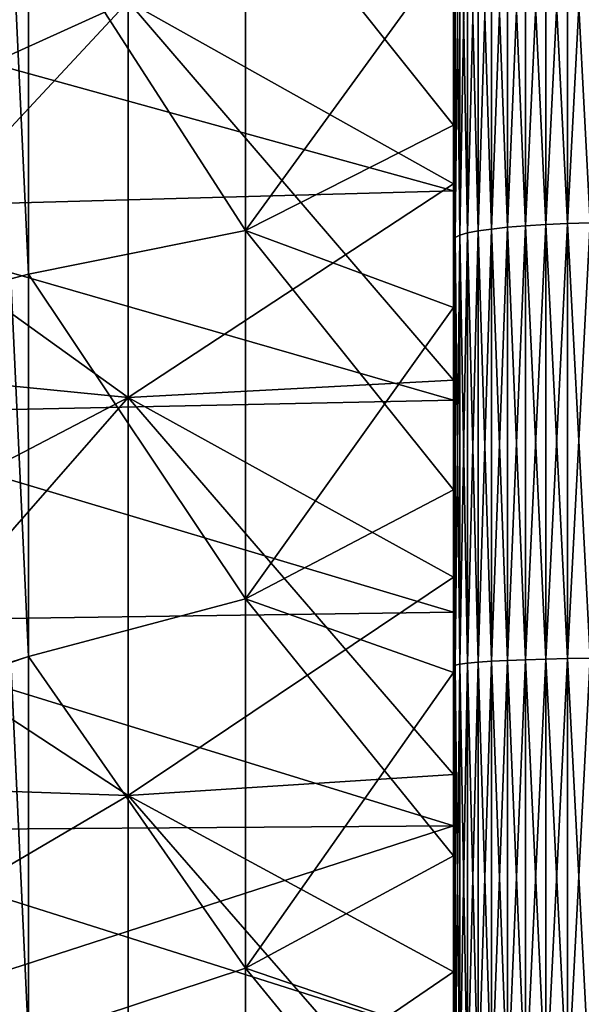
# Model space of a CAD drawing. Header units: metres. Extents: x -2 to 85, y -75 to 96.
# Tile 351 of 444: x 68.97 to 70.5, y 28.1 to 30.77. Entities that reach past the tile are written whole.
import ezdxf

# ---------------------------------------------------------------- set-up
doc = ezdxf.new("R2010")
doc.units = ezdxf.units.M
doc.layers.add('solid_20204500', color=7, linetype='CONTINUOUS')

msp = doc.modelspace()

# ---------------------------------------------------------------- linework, layer by layer
at = {"layer": 'solid_20204500'}
for points in [[(70.296677, 31.377712, 23.108231), (70.253479, 31.370596, 23.059551), (70.253479, 30.203011, 23.200228)], [(70.296677, 30.207663, 23.249205), (70.296677, 31.377712, 23.108231), (70.253479, 30.203011, 23.200228)], [(70.296677, 31.377712, -23.108231), (70.296677, 30.207663, -23.249205), (70.253479, 31.370596, -23.059551)], [(70.345932, 31.383949, 23.150908), (70.296677, 31.377712, 23.108231), (70.296677, 30.207663, 23.249205)], [(70.345932, 30.211739, 23.292141), (70.345932, 31.383949, 23.150908), (70.296677, 30.207663, 23.249205)], [(70.345932, 31.383949, -23.150908), (70.345932, 30.211739, -23.292141), (70.296677, 31.377712, -23.108231)], [(70.345932, 30.211739, -23.292141), (70.296677, 30.207663, -23.249205), (70.296677, 31.377712, -23.108231)], [(70.400398, 31.389204, 23.186852), (70.345932, 31.383949, 23.150908), (70.345932, 30.211739, 23.292141)], [(70.400398, 30.215174, 23.328304), (70.400398, 31.389204, 23.186852), (70.345932, 30.211739, 23.292141)], [(70.400398, 31.389204, -23.186852), (70.400398, 30.215174, -23.328304), (70.345932, 31.383949, -23.150908)], [(70.400398, 30.215174, -23.328304), (70.345932, 30.211739, -23.292141), (70.345932, 31.383949, -23.150908)], [(70.459145, 31.393383, 23.215446), (70.400398, 31.389204, 23.186852), (70.400398, 30.215174, 23.328304)], [(70.459145, 30.217905, 23.357075), (70.459145, 31.393383, 23.215446), (70.400398, 30.215174, 23.328304)], [(70.459145, 31.393383, -23.215446), (70.459145, 30.217905, -23.357075), (70.400398, 31.389204, -23.186852)], [(70.459145, 30.217905, -23.357075), (70.400398, 30.215174, -23.328304), (70.400398, 31.389204, -23.186852)], [(70.521156, 31.396416, 23.2362), (70.459145, 31.393383, 23.215446), (70.459145, 30.217905, 23.357075)], [(70.521156, 30.219887, 23.377954), (70.521156, 31.396416, 23.2362), (70.459145, 30.217905, 23.357075)], [(70.521156, 31.396416, -23.2362), (70.521156, 30.219887, -23.377954), (70.459145, 31.393383, -23.215446)], [(70.521156, 30.219887, -23.377954), (70.459145, 30.217905, -23.357075), (70.459145, 31.393383, -23.215446)], [(70.18811, 31.354235, 22.947615), (70.167053, 31.345268, 22.886278), (70.167053, 30.186457, 23.025896)], [(70.18811, 30.192318, 23.087608), (70.18811, 31.354235, 22.947615), (70.167053, 30.186457, 23.025896)], [(70.18811, 31.354235, -22.947615), (70.18811, 30.192318, -23.087608), (70.167053, 31.345268, -22.886278)], [(70.217087, 31.362726, 23.005705), (70.18811, 31.354235, 22.947615), (70.18811, 30.192318, 23.087608)], [(70.217087, 30.197866, 23.146053), (70.217087, 31.362726, 23.005705), (70.18811, 30.192318, 23.087608)], [(70.217087, 31.362726, -23.005705), (70.217087, 30.197866, -23.146053), (70.18811, 31.354235, -22.947615)], [(70.217087, 30.197866, -23.146053), (70.18811, 30.192318, -23.087608), (70.18811, 31.354235, -22.947615)], [(70.253479, 31.370596, 23.059551), (70.217087, 31.362726, 23.005705), (70.217087, 30.197866, 23.146053)], [(70.253479, 30.203011, 23.200228), (70.253479, 31.370596, 23.059551), (70.217087, 30.197866, 23.146053)], [(70.253479, 31.370596, -23.059551), (70.253479, 30.203011, -23.200228), (70.217087, 31.362726, -23.005705)], [(70.253479, 30.203011, -23.200228), (70.217087, 30.197866, -23.146053), (70.217087, 31.362726, -23.005705)], [(70.296677, 30.207663, -23.249205), (70.253479, 30.203011, -23.200228), (70.253479, 31.370596, -23.059551)], [(70.154274, 31.335981, 22.822742), (70.150002, 30.849293, 22.822821), (70.150002, 30.262087, 22.888472)], [(70.154274, 30.180387, 22.961975), (70.154274, 31.335981, 22.822742), (70.150002, 30.262087, 22.888472)], [(70.154274, 31.335981, -22.822742), (70.154274, 30.180387, -22.961975), (70.150002, 30.849293, -22.822821)], [(70.167053, 31.345268, 22.886278), (70.154274, 31.335981, 22.822742), (70.154274, 30.180387, 22.961975)], [(70.167053, 30.186457, 23.025896), (70.167053, 31.345268, 22.886278), (70.154274, 30.180387, 22.961975)], [(70.167053, 31.345268, -22.886278), (70.167053, 30.186457, -23.025896), (70.154274, 31.335981, -22.822742)], [(70.167053, 30.186457, -23.025896), (70.154274, 30.180387, -22.961975), (70.154274, 31.335981, -22.822742)], [(70.18811, 30.192318, -23.087608), (70.167053, 30.186457, -23.025896), (70.167053, 31.345268, -22.886278)], [(68.997269, 31.112839, -19.310263), (69.585594, 30.198683, -18.845562), (69.585594, 31.192007, -18.702955)], [(68.997269, 31.112839, 19.310263), (69.585594, 31.192003, 18.702955), (69.585594, 30.198679, 18.845562)], [(70.150002, 30.976601, -18.133133), (69.585594, 31.192007, -18.702955), (69.585594, 30.198683, -18.845562)], [(70.150002, 30.484476, 18.207071), (69.585594, 30.198679, 18.845562), (69.585594, 31.192003, 18.702955)], [(70.150002, 30.976601, 18.133133), (70.150002, 30.484476, 18.207071), (69.585594, 31.192003, 18.702955)], [(68.948715, 31.102715, -19.353693), (68.997269, 30.080755, -19.448561), (68.997269, 31.112839, -19.310263)], [(68.948715, 31.102726, 19.353691), (68.997269, 31.112839, 19.310263), (68.997269, 30.080755, 19.448561)], [(68.997269, 31.112839, -19.310263), (68.997269, 30.080755, -19.448561), (69.585594, 30.198683, -18.845562)], [(68.997269, 30.080755, 19.448561), (68.997269, 31.112839, 19.310263), (69.585594, 30.198679, 18.845562)], [(68.948715, 31.102726, 19.353691), (68.997269, 30.080755, 19.448561), (68.948715, 30.067711, 19.491455)], [(68.948715, 30.067699, -19.491457), (68.997269, 30.080755, -19.448561), (68.948715, 31.102715, -19.353693)], [(70.150002, 30.484476, -18.207071), (70.150002, 30.976601, -18.133133), (69.585594, 30.198683, -18.845562)], [(70.150002, 30.865173, 8.570284), (70.150002, 30.484476, 18.207071), (70.150002, 30.976601, 18.133133)], [(70.150002, 30.865173, -8.570284), (70.150002, 30.976601, -18.133133), (70.150002, 30.484476, -18.207071)], [(69.267471, 30.820927, -20.898352), (68.349998, 30.404964, -21.754341), (68.349998, 30.97126, -21.684263)], [(69.267471, 30.820866, 20.898359), (68.349998, 30.97126, 21.684263), (68.349998, 30.404964, 21.754341)], [(70.150002, 30.306797, -8.737138), (68.349998, 30.803667, -8.557537), (70.150002, 30.865173, -8.570284)], [(70.150002, 30.865173, 8.570284), (68.349998, 30.803667, 8.557537), (70.150002, 30.306797, 8.737138)], [(69.267471, 30.820927, -20.898352), (70.150002, 30.85693, -20.047892), (70.150002, 30.325352, -20.116495)], [(69.267471, 30.820866, 20.898359), (70.150002, 30.325352, 20.116495), (70.150002, 30.85693, 20.047892)], [(70.150002, 30.865173, 8.570284), (70.150002, 30.306797, 8.737138), (70.150002, 30.484476, 18.207071)], [(70.150002, 30.306797, -8.737138), (70.150002, 30.865173, -8.570284), (70.150002, 30.484476, -18.207071)], [(70.150002, 30.849293, -22.822821), (70.150002, 30.325352, -20.116495), (70.150002, 30.85693, -20.047892)], [(70.150002, 30.849293, 22.822821), (70.150002, 30.85693, 20.047892), (70.150002, 30.325352, 20.116495)], [(70.150002, 30.849293, -22.822821), (70.150002, 30.262087, -22.888472), (70.150002, 30.325352, -20.116495)], [(70.150002, 30.262087, 22.888472), (70.150002, 30.849293, 22.822821), (70.150002, 30.325352, 20.116495)], [(70.154274, 30.180387, -22.961975), (70.150002, 30.262087, -22.888472), (70.150002, 30.849293, -22.822821)], [(69.267471, 29.745432, -21.015522), (68.349998, 30.404964, -21.754341), (69.267471, 30.820927, -20.898352)], [(69.267471, 30.820866, 20.898359), (68.349998, 30.404964, 21.754341), (68.349998, 29.836536, 21.809677)], [(69.267471, 30.820866, 20.898359), (68.349998, 29.836536, 21.809677), (69.267471, 29.745369, 21.015528)], [(69.267471, 30.820927, -20.898352), (70.150002, 30.325352, -20.116495), (70.150002, 29.792418, -20.170958)], [(69.267471, 29.745432, -21.015522), (69.267471, 30.820927, -20.898352), (70.150002, 29.792418, -20.170958)], [(69.267471, 30.820866, 20.898359), (69.267471, 29.745369, 21.015528), (70.150002, 30.325352, 20.116495)], [(70.150002, 30.306797, -8.737138), (68.349998, 30.256659, -8.717776), (68.349998, 30.803667, -8.557537)], [(70.150002, 30.306797, 8.737138), (68.349998, 30.803667, 8.557537), (68.349998, 30.256659, 8.717776)], [(70.150002, 29.990408, -18.267694), (70.150002, 30.484476, -18.207071), (69.585594, 30.198683, -18.845562)], [(70.150002, 30.484476, 18.207071), (70.150002, 29.990408, 18.267694), (69.585594, 30.198679, 18.845562)], [(70.150002, 30.306797, 8.737138), (70.150002, 29.990408, 18.267694), (70.150002, 30.484476, 18.207071)], [(70.150002, 30.306797, -8.737138), (70.150002, 30.484476, -18.207071), (70.150002, 29.990408, -18.267694)], [(69.267471, 29.745432, -21.015522), (68.349998, 29.836536, -21.809677), (68.349998, 30.404964, -21.754341)], [(69.267471, 29.745369, 21.015528), (70.150002, 29.792418, 20.170958), (70.150002, 30.325352, 20.116495)], [(70.150002, 30.262087, -22.888472), (70.150002, 29.792418, -20.170958), (70.150002, 30.325352, -20.116495)], [(70.150002, 30.262087, 22.888472), (70.150002, 30.325352, 20.116495), (70.150002, 29.792418, 20.170958)], [(70.150002, 29.738182, -8.867792), (68.349998, 30.256659, -8.717776), (70.150002, 30.306797, -8.737138)], [(70.150002, 30.306797, 8.737138), (68.349998, 30.256659, 8.717776), (70.150002, 29.738182, 8.867792)], [(70.150002, 30.306797, 8.737138), (70.150002, 29.738182, 8.867792), (70.150002, 29.990408, 18.267694)], [(70.150002, 29.738182, -8.867792), (70.150002, 30.306797, -8.737138), (70.150002, 29.990408, -18.267694)], [(70.150002, 29.738182, -8.867792), (68.349998, 29.700312, -8.843142), (68.349998, 30.256659, -8.717776)], [(70.150002, 29.738182, 8.867792), (68.349998, 30.256659, 8.717776), (68.349998, 29.700312, 8.843142)], [(70.150002, 30.262087, -22.888472), (70.150002, 29.673502, -22.939034), (70.150002, 29.792418, -20.170958)], [(70.150002, 29.673502, 22.939034), (70.150002, 30.262087, 22.888472), (70.150002, 29.792418, 20.170958)], [(70.154274, 30.180387, 22.961975), (70.150002, 30.262087, 22.888472), (70.150002, 29.673502, 22.939034)], [(70.154274, 30.180387, -22.961975), (70.150002, 29.673502, -22.939034), (70.150002, 30.262087, -22.888472)], [(70.253479, 30.203011, 23.200228), (70.217087, 30.197866, 23.146053), (70.217087, 29.027412, 23.227459)], [(70.253479, 29.029818, 23.281824), (70.253479, 30.203011, 23.200228), (70.217087, 29.027412, 23.227459)], [(70.253479, 30.203011, -23.200228), (70.253479, 29.029818, -23.281824), (70.217087, 30.197866, -23.146053)], [(70.296677, 30.207663, 23.249205), (70.253479, 30.203011, 23.200228), (70.253479, 29.029818, 23.281824)], [(70.296677, 29.03199, 23.330973), (70.296677, 30.207663, 23.249205), (70.253479, 29.029818, 23.281824)], [(70.296677, 30.207663, -23.249205), (70.296677, 29.03199, -23.330973), (70.253479, 30.203011, -23.200228)], [(70.296677, 29.03199, -23.330973), (70.253479, 29.029818, -23.281824), (70.253479, 30.203011, -23.200228)], [(70.345932, 30.211739, 23.292141), (70.296677, 30.207663, 23.249205), (70.296677, 29.03199, 23.330973)], [(70.345932, 29.033897, 23.374062), (70.345932, 30.211739, 23.292141), (70.296677, 29.03199, 23.330973)], [(70.345932, 30.211739, -23.292141), (70.345932, 29.033897, -23.374062), (70.296677, 30.207663, -23.249205)], [(70.345932, 29.033897, -23.374062), (70.296677, 29.03199, -23.330973), (70.296677, 30.207663, -23.249205)], [(70.400398, 30.215174, 23.328304), (70.345932, 30.211739, 23.292141), (70.345932, 29.033897, 23.374062)], [(70.400398, 29.035501, 23.410351), (70.400398, 30.215174, 23.328304), (70.345932, 29.033897, 23.374062)], [(70.400398, 30.215174, -23.328304), (70.400398, 29.035501, -23.410351), (70.345932, 30.211739, -23.292141)], [(70.400398, 29.035501, -23.410351), (70.345932, 29.033897, -23.374062), (70.345932, 30.211739, -23.292141)], [(70.459145, 30.217905, 23.357075), (70.400398, 30.215174, 23.328304), (70.400398, 29.035501, 23.410351)], [(70.459145, 29.036779, 23.43922), (70.459145, 30.217905, 23.357075), (70.400398, 29.035501, 23.410351)], [(70.459145, 30.217905, -23.357075), (70.459145, 29.036779, -23.43922), (70.400398, 30.215174, -23.328304)], [(70.459145, 29.036779, -23.43922), (70.400398, 29.035501, -23.410351), (70.400398, 30.215174, -23.328304)], [(70.521156, 30.219887, 23.377954), (70.459145, 30.217905, 23.357075), (70.459145, 29.036779, 23.43922)], [(70.521156, 29.037706, 23.460176), (70.521156, 30.219887, 23.377954), (70.459145, 29.036779, 23.43922)], [(70.521156, 30.219887, -23.377954), (70.521156, 29.037706, -23.460176), (70.459145, 30.217905, -23.357075)], [(70.521156, 29.037706, -23.460176), (70.459145, 29.036779, -23.43922), (70.459145, 30.217905, -23.357075)], [(68.997269, 30.080755, -19.448561), (69.585594, 29.199209, -18.935452), (69.585594, 30.198683, -18.845562)], [(68.997269, 30.080755, 19.448561), (69.585594, 30.198679, 18.845562), (69.585594, 29.199205, 18.935452)], [(70.150002, 29.990408, -18.267694), (69.585594, 30.198683, -18.845562), (69.585594, 29.199209, -18.935452)], [(70.150002, 29.49535, 18.314871), (69.585594, 29.199205, 18.935452), (69.585594, 30.198679, 18.845562)], [(70.150002, 29.990408, 18.267694), (70.150002, 29.49535, 18.314871), (69.585594, 30.198679, 18.845562)], [(70.154274, 30.180387, 22.961975), (70.150002, 29.673502, 22.939034), (70.150002, 29.084194, 22.974422)], [(70.154274, 29.019241, 23.042732), (70.154274, 30.180387, 22.961975), (70.150002, 29.084194, 22.974422)], [(70.154274, 30.180387, -22.961975), (70.154274, 29.019241, -23.042732), (70.150002, 29.673502, -22.939034)], [(70.167053, 30.186457, 23.025896), (70.154274, 30.180387, 22.961975), (70.154274, 29.019241, 23.042732)], [(70.167053, 29.022078, 23.106878), (70.167053, 30.186457, 23.025896), (70.154274, 29.019241, 23.042732)], [(70.167053, 30.186457, -23.025896), (70.167053, 29.022078, -23.106878), (70.154274, 30.180387, -22.961975)], [(70.167053, 29.022078, -23.106878), (70.154274, 29.019241, -23.042732), (70.154274, 30.180387, -22.961975)], [(70.18811, 30.192318, 23.087608), (70.167053, 30.186457, 23.025896), (70.167053, 29.022078, 23.106878)], [(70.18811, 29.024818, 23.168808), (70.18811, 30.192318, 23.087608), (70.167053, 29.022078, 23.106878)], [(70.18811, 30.192318, -23.087608), (70.18811, 29.024818, -23.168808), (70.167053, 30.186457, -23.025896)], [(70.18811, 29.024818, -23.168808), (70.167053, 29.022078, -23.106878), (70.167053, 30.186457, -23.025896)], [(70.217087, 30.197866, 23.146053), (70.18811, 30.192318, 23.087608), (70.18811, 29.024818, 23.168808)], [(70.217087, 29.027412, 23.227459), (70.217087, 30.197866, 23.146053), (70.18811, 29.024818, 23.168808)], [(70.217087, 30.197866, -23.146053), (70.217087, 29.027412, -23.227459), (70.18811, 30.192318, -23.087608)], [(70.217087, 29.027412, -23.227459), (70.18811, 29.024818, -23.168808), (70.18811, 30.192318, -23.087608)], [(70.253479, 29.029818, -23.281824), (70.217087, 29.027412, -23.227459), (70.217087, 30.197866, -23.146053)], [(68.948715, 30.067699, -19.491457), (68.997269, 29.042772, -19.531734), (68.997269, 30.080755, -19.448561)], [(68.948715, 30.067711, 19.491455), (68.997269, 30.080755, 19.448561), (68.997269, 29.042772, 19.531734)], [(68.948715, 30.067711, 19.491455), (68.997269, 29.042772, 19.531734), (68.948715, 29.026829, 19.573908)], [(68.948715, 29.026817, -19.57391), (68.997269, 29.042772, -19.531734), (68.948715, 30.067699, -19.491457)], [(68.997269, 30.080755, -19.448561), (68.997269, 29.042772, -19.531734), (69.585594, 29.199209, -18.935452)], [(68.997269, 29.042772, 19.531734), (68.997269, 30.080755, 19.448561), (69.585594, 29.199205, 18.935452)], [(70.150002, 29.49535, -18.314871), (70.150002, 29.990408, -18.267694), (69.585594, 29.199209, -18.935452)], [(70.150002, 29.738182, 8.867792), (70.150002, 29.49535, 18.314871), (70.150002, 29.990408, 18.267694)], [(70.150002, 29.738182, -8.867792), (70.150002, 29.990408, -18.267694), (70.150002, 29.49535, -18.314871)], [(69.267471, 29.745432, -21.015522), (68.349998, 29.267073, -21.850176), (68.349998, 29.836536, -21.809677)], [(69.267471, 29.745369, 21.015528), (68.349998, 29.836536, 21.809677), (68.349998, 29.267073, 21.850176)], [(69.267471, 29.745432, -21.015522), (70.150002, 29.792418, -20.170958), (70.150002, 29.25775, -20.211336)], [(69.267471, 29.745369, 21.015528), (70.150002, 29.25775, 20.211336), (70.150002, 29.792418, 20.170958)], [(70.150002, 29.673502, -22.939034), (70.150002, 29.25775, -20.211336), (70.150002, 29.792418, -20.170958)], [(70.150002, 29.673502, 22.939034), (70.150002, 29.792418, 20.170958), (70.150002, 29.25775, 20.211336)], [(69.267471, 28.665342, -21.077383), (68.349998, 29.267073, -21.850176), (69.267471, 29.745432, -21.015522)], [(69.267471, 29.745369, 21.015528), (68.349998, 29.267073, 21.850176), (68.349998, 28.697025, 21.875771)], [(69.267471, 29.745369, 21.015528), (68.349998, 28.697025, 21.875771), (69.267471, 28.665279, 21.077385)], [(70.150002, 29.16288, -8.961398), (68.349998, 29.700312, -8.843142), (70.150002, 29.738182, -8.867792)], [(70.150002, 29.738182, 8.867792), (68.349998, 29.700312, 8.843142), (70.150002, 29.16288, 8.961398)], [(69.267471, 29.745432, -21.015522), (70.150002, 29.25775, -20.211336), (70.150002, 28.722414, -20.237558)], [(69.267471, 28.665342, -21.077383), (69.267471, 29.745432, -21.015522), (70.150002, 28.722414, -20.237558)], [(69.267471, 29.745369, 21.015528), (69.267471, 28.665279, 21.077385), (70.150002, 29.25775, 20.211336)], [(70.150002, 29.738182, 8.867792), (70.150002, 29.16288, 8.961398), (70.150002, 29.49535, 18.314871)], [(70.150002, 29.16288, -8.961398), (70.150002, 29.738182, -8.867792), (70.150002, 29.49535, -18.314871)], [(70.150002, 29.16288, -8.961398), (68.349998, 29.137354, -8.932997), (68.349998, 29.700312, -8.843142)], [(70.150002, 29.16288, 8.961398), (68.349998, 29.700312, 8.843142), (68.349998, 29.137354, 8.932997)], [(70.150002, 29.673502, -22.939034), (70.150002, 29.084194, -22.974422), (70.150002, 29.25775, -20.211336)], [(70.150002, 29.084194, 22.974422), (70.150002, 29.673502, 22.939034), (70.150002, 29.25775, 20.211336)], [(70.154274, 29.019241, -23.042732), (70.150002, 29.084194, -22.974422), (70.150002, 29.673502, -22.939034)], [(70.150002, 28.998827, -18.348635), (70.150002, 29.49535, -18.314871), (69.585594, 29.199209, -18.935452)], [(70.150002, 29.49535, 18.314871), (70.150002, 28.998827, 18.348635), (69.585594, 29.199205, 18.935452)], [(70.150002, 29.16288, 8.961398), (70.150002, 28.998827, 18.348635), (70.150002, 29.49535, 18.314871)], [(70.150002, 29.16288, -8.961398), (70.150002, 29.49535, -18.314871), (70.150002, 28.998827, -18.348635)], [(69.267471, 28.665342, -21.077383), (68.349998, 28.697025, -21.875771), (68.349998, 29.267073, -21.850176)], [(69.267471, 28.665279, 21.077385), (70.150002, 28.722414, 20.237558), (70.150002, 29.25775, 20.211336)], [(70.150002, 29.084194, -22.974422), (70.150002, 28.722414, -20.237558), (70.150002, 29.25775, -20.211336)], [(70.150002, 29.084194, 22.974422), (70.150002, 29.25775, 20.211336), (70.150002, 28.722414, 20.237558)], [(68.997269, 29.042772, -19.531734), (69.585594, 28.196381, -18.97237), (69.585594, 29.199209, -18.935452)], [(68.997269, 29.042772, 19.531734), (69.585594, 29.199205, 18.935452), (69.585594, 28.196375, 18.97237)], [(70.150002, 28.998827, -18.348635), (69.585594, 29.199209, -18.935452), (69.585594, 28.196381, -18.97237)], [(70.150002, 28.501484, 18.368967), (69.585594, 28.196375, 18.97237), (69.585594, 29.199205, 18.935452)], [(70.150002, 28.998827, 18.348635), (70.150002, 28.501484, 18.368967), (69.585594, 29.199205, 18.935452)], [(70.150002, 28.58308, -9.017701), (68.349998, 29.137354, -8.932997), (70.150002, 29.16288, -8.961398)], [(70.150002, 29.16288, 8.961398), (68.349998, 29.137354, 8.932997), (70.150002, 28.58308, 9.017701)], [(70.150002, 29.16288, 8.961398), (70.150002, 28.58308, 9.017701), (70.150002, 28.998827, 18.348635)], [(70.150002, 28.58308, -9.017701), (70.150002, 29.16288, -8.961398), (70.150002, 28.998827, -18.348635)], [(70.150002, 28.58308, -9.017701), (68.349998, 28.570158, -8.987048), (68.349998, 29.137354, -8.932997)], [(70.150002, 28.58308, 9.017701), (68.349998, 29.137354, 8.932997), (68.349998, 28.570158, 8.987048)], [(70.150002, 29.084194, -22.974422), (70.150002, 28.493668, -22.994684), (70.150002, 28.722414, -20.237558)], [(70.150002, 28.493668, 22.994684), (70.150002, 29.084194, 22.974422), (70.150002, 28.722414, 20.237558)], [(70.154274, 29.019241, 23.042732), (70.150002, 29.084194, 22.974422), (70.150002, 28.493668, 22.994684)], [(70.154274, 29.019241, -23.042732), (70.150002, 28.493668, -22.994684), (70.150002, 29.084194, -22.974422)], [(68.948715, 29.026817, -19.57391), (68.997269, 28.001837, -19.559551), (68.997269, 29.042772, -19.531734)], [(68.948715, 29.026829, 19.573908), (68.997269, 29.042772, 19.531734), (68.997269, 28.001837, 19.559551)], [(68.948715, 29.026829, 19.573908), (68.997269, 28.001837, 19.559551), (68.948715, 27.983032, 19.600815)], [(68.948715, 27.983021, -19.600815), (68.997269, 28.001837, -19.559551), (68.948715, 29.026817, -19.57391)], [(68.997269, 29.042772, -19.531734), (68.997269, 28.001837, -19.559551), (69.585594, 28.196381, -18.97237)], [(68.997269, 28.001837, 19.559551), (68.997269, 29.042772, 19.531734), (69.585594, 28.196375, 18.97237)], [(70.18811, 29.024818, 23.168808), (70.167053, 29.022078, 23.106878), (70.167053, 27.855097, 23.129019)], [(70.18811, 27.854708, 23.191008), (70.18811, 29.024818, 23.168808), (70.167053, 27.855097, 23.129019)], [(70.18811, 29.024818, -23.168808), (70.18811, 27.854708, -23.191008), (70.167053, 29.022078, -23.106878)], [(70.217087, 29.027412, 23.227459), (70.18811, 29.024818, 23.168808), (70.18811, 27.854708, 23.191008)], [(70.217087, 27.85434, 23.249714), (70.217087, 29.027412, 23.227459), (70.18811, 27.854708, 23.191008)], [(70.217087, 29.027412, -23.227459), (70.217087, 27.85434, -23.249714), (70.18811, 29.024818, -23.168808)], [(70.217087, 27.85434, -23.249714), (70.18811, 27.854708, -23.191008), (70.18811, 29.024818, -23.168808)], [(70.253479, 29.029818, 23.281824), (70.217087, 29.027412, 23.227459), (70.217087, 27.85434, 23.249714)], [(70.253479, 27.854, 23.304131), (70.253479, 29.029818, 23.281824), (70.217087, 27.85434, 23.249714)], [(70.253479, 29.029818, -23.281824), (70.253479, 27.854, -23.304131), (70.217087, 29.027412, -23.227459)], [(70.253479, 27.854, -23.304131), (70.217087, 27.85434, -23.249714), (70.217087, 29.027412, -23.227459)], [(70.296677, 29.03199, 23.330973), (70.253479, 29.029818, 23.281824), (70.253479, 27.854, 23.304131)], [(70.296677, 27.853691, 23.353327), (70.296677, 29.03199, 23.330973), (70.253479, 27.854, 23.304131)], [(70.296677, 29.03199, -23.330973), (70.296677, 27.853691, -23.353327), (70.253479, 29.029818, -23.281824)], [(70.296677, 27.853691, -23.353327), (70.253479, 27.854, -23.304131), (70.253479, 29.029818, -23.281824)], [(70.345932, 29.033897, 23.374062), (70.296677, 29.03199, 23.330973), (70.296677, 27.853691, 23.353327)], [(70.345932, 27.85342, 23.396456), (70.345932, 29.033897, 23.374062), (70.296677, 27.853691, 23.353327)], [(70.345932, 29.033897, -23.374062), (70.345932, 27.85342, -23.396456), (70.296677, 29.03199, -23.330973)], [(70.345932, 27.85342, -23.396456), (70.296677, 27.853691, -23.353327), (70.296677, 29.03199, -23.330973)], [(70.400398, 29.035501, 23.410351), (70.345932, 29.033897, 23.374062), (70.345932, 27.85342, 23.396456)], [(70.400398, 27.853193, 23.432781), (70.400398, 29.035501, 23.410351), (70.345932, 27.85342, 23.396456)], [(70.400398, 29.035501, -23.410351), (70.400398, 27.853193, -23.432781), (70.345932, 29.033897, -23.374062)], [(70.400398, 27.853193, -23.432781), (70.345932, 27.85342, -23.396456), (70.345932, 29.033897, -23.374062)], [(70.459145, 29.036779, 23.43922), (70.400398, 29.035501, 23.410351), (70.400398, 27.853193, 23.432781)], [(70.459145, 27.853012, 23.461679), (70.459145, 29.036779, 23.43922), (70.400398, 27.853193, 23.432781)], [(70.459145, 29.036779, -23.43922), (70.459145, 27.853012, -23.461679), (70.400398, 29.035501, -23.410351)], [(70.459145, 27.853012, -23.461679), (70.400398, 27.853193, -23.432781), (70.400398, 29.035501, -23.410351)], [(70.521156, 29.037706, 23.460176), (70.459145, 29.036779, 23.43922), (70.459145, 27.853012, 23.461679)], [(70.521156, 27.85288, 23.482655), (70.521156, 29.037706, 23.460176), (70.459145, 27.853012, 23.461679)], [(70.521156, 29.037706, -23.460176), (70.521156, 27.85288, -23.482655), (70.459145, 29.036779, -23.43922)], [(70.521156, 27.85288, -23.482655), (70.459145, 27.853012, -23.461679), (70.459145, 29.036779, -23.43922)], [(70.150002, 28.501484, -18.368967), (70.150002, 28.998827, -18.348635), (69.585594, 28.196381, -18.97237)], [(70.154274, 29.019241, 23.042732), (70.150002, 28.493668, 22.994684), (70.150002, 27.902956, 22.999792)], [(70.154274, 27.855499, 23.06481), (70.154274, 29.019241, 23.042732), (70.150002, 27.902956, 22.999792)], [(70.154274, 29.019241, -23.042732), (70.154274, 27.855499, -23.06481), (70.150002, 28.493668, -22.994684)], [(70.150002, 28.58308, 9.017701), (70.150002, 28.501484, 18.368967), (70.150002, 28.998827, 18.348635)], [(70.150002, 28.58308, -9.017701), (70.150002, 28.998827, -18.348635), (70.150002, 28.501484, -18.368967)], [(70.167053, 29.022078, 23.106878), (70.154274, 29.019241, 23.042732), (70.154274, 27.855499, 23.06481)], [(70.167053, 27.855097, 23.129019), (70.167053, 29.022078, 23.106878), (70.154274, 27.855499, 23.06481)], [(70.167053, 29.022078, -23.106878), (70.167053, 27.855097, -23.129019), (70.154274, 29.019241, -23.042732)], [(70.167053, 27.855097, -23.129019), (70.154274, 27.855499, -23.06481), (70.154274, 29.019241, -23.042732)], [(70.18811, 27.854708, -23.191008), (70.167053, 27.855097, -23.129019), (70.167053, 29.022078, -23.106878)], [(69.267471, 28.665342, -21.077383), (70.150002, 28.722414, -20.237558), (70.150002, 28.186832, -20.249577)], [(69.267471, 28.665279, 21.077385), (70.150002, 28.186832, 20.249577), (70.150002, 28.722414, 20.237558)], [(70.150002, 28.493668, -22.994684), (70.150002, 28.186832, -20.249577), (70.150002, 28.722414, -20.237558)], [(70.150002, 28.493668, 22.994684), (70.150002, 28.722414, 20.237558), (70.150002, 28.186832, 20.249577)], [(69.267471, 28.665342, -21.077383), (68.349998, 28.126007, -21.886503), (68.349998, 28.697025, -21.875771)], [(69.267471, 28.665279, 21.077385), (68.349998, 28.697025, 21.875771), (68.349998, 28.126007, 21.886503)], [(69.267471, 27.583502, -21.083767), (68.349998, 28.126007, -21.886503), (69.267471, 28.665342, -21.077383)], [(69.267471, 28.665279, 21.077385), (68.349998, 28.126007, 21.886503), (69.267471, 27.583439, 21.083767)], [(69.267471, 28.665342, -21.077383), (70.150002, 28.186832, -20.249577), (70.150002, 27.650642, -20.247419)], [(69.267471, 27.583502, -21.083767), (69.267471, 28.665342, -21.077383), (70.150002, 27.650642, -20.247419)], [(69.267471, 28.665279, 21.077385), (69.267471, 27.583439, 21.083767), (70.150002, 28.186832, 20.249577)], [(70.150002, 28.58308, 9.017701), (68.349998, 28.570158, 8.987048), (68.349998, 28, 9.005123)], [(70.150002, 28.58308, 9.017701), (68.349998, 28, 9.005123), (70.150002, 28, 9.036542)], [(70.150002, 28, -9.036542), (68.349998, 28.570158, -8.987048), (70.150002, 28.58308, -9.017701)], [(70.150002, 28.58308, 9.017701), (70.150002, 28, 9.036542), (70.150002, 28.501484, 18.368967)], [(70.150002, 28.58308, -9.017701), (70.150002, 28.501484, -18.368967), (70.150002, 28.004238, -18.375814)], [(70.150002, 28, -9.036542), (70.150002, 28.58308, -9.017701), (70.150002, 28.004238, -18.375814)], [(70.150002, 28, -9.036542), (68.349998, 28, -9.005123), (68.349998, 28.570158, -8.987048)], [(70.150002, 28.004238, -18.375814), (70.150002, 28.501484, -18.368967), (69.585594, 28.196381, -18.97237)], [(70.150002, 28.501484, 18.368967), (70.150002, 28.004238, 18.375814), (69.585594, 28.196375, 18.97237)], [(70.150002, 28, 9.036542), (70.150002, 28.004238, 18.375814), (70.150002, 28.501484, 18.368967)], [(70.150002, 28.493668, -22.994684), (70.150002, 27.902956, -22.999792), (70.150002, 28.186832, -20.249577)], [(70.150002, 27.902956, 22.999792), (70.150002, 28.493668, 22.994684), (70.150002, 28.186832, 20.249577)], [(70.154274, 27.855499, -23.06481), (70.150002, 27.902956, -22.999792), (70.150002, 28.493668, -22.994684)], [(68.997269, 28.001837, -19.559551), (69.585594, 27.193003, -18.956217), (69.585594, 28.196381, -18.97237)], [(68.997269, 28.001837, 19.559551), (69.585594, 28.196375, 18.97237), (69.585594, 27.192997, 18.956217)], [(70.150002, 28.004238, -18.375814), (69.585594, 28.196381, -18.97237), (69.585594, 27.193003, -18.956217)], [(70.150002, 27.506592, 18.369175), (69.585594, 27.192997, 18.956217), (69.585594, 28.196375, 18.97237)], [(70.150002, 28.004238, 18.375814), (70.150002, 27.506592, 18.369175), (69.585594, 28.196375, 18.97237)], [(69.267471, 27.583439, 21.083767), (70.150002, 27.650642, 20.247419), (70.150002, 28.186832, 20.249577)], [(70.150002, 27.902956, -22.999792), (70.150002, 27.650642, -20.247419), (70.150002, 28.186832, -20.249577)], [(70.150002, 27.902956, 22.999792), (70.150002, 28.186832, 20.249577), (70.150002, 27.650642, 20.247419)], [(69.267471, 27.583502, -21.083767), (68.349998, 27.55513, -21.88236), (68.349998, 28.126007, -21.886503)], [(69.267471, 27.583439, 21.083767), (68.349998, 28.126007, 21.886503), (68.349998, 27.55513, 21.88236)]]:
    msp.add_3dface(points, dxfattribs=at)

doc.saveas('drawing.dxf')
